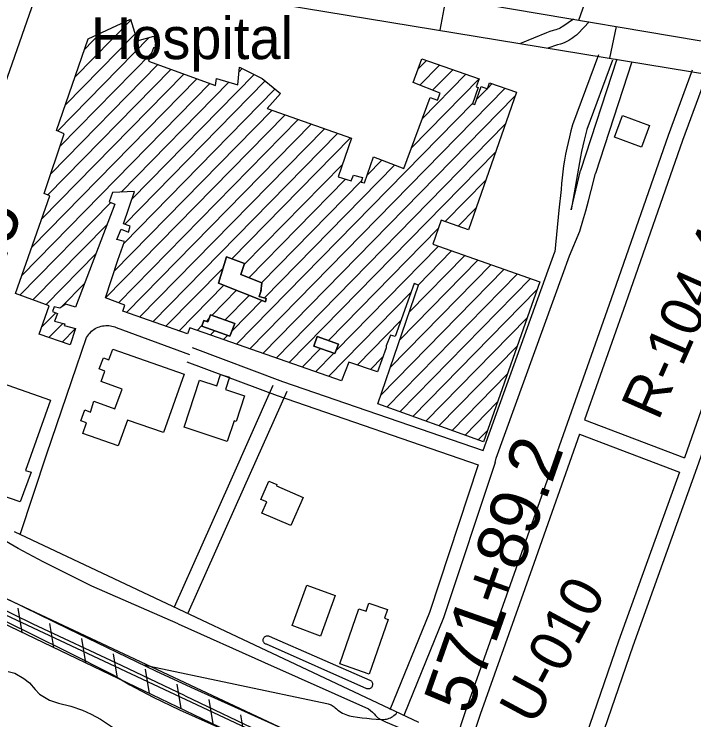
# Model space of a CAD drawing. Extents: x 3625074 to 3663148, y 511451 to 537151.
# Drawn here: x 3656409 to 3657757, y 532497 to 533898 of the extents above; entities that cross this region are included whole.
import ezdxf

# ---------------------------------------------------------------- set-up
doc = ezdxf.new("R2010")
doc.units = 0
for name, color, linetype in [('V-BLDG-IDEN', 7, 'Continuous'), ('V-BLDG-OTLN', 7, 'Continuous'), ('V-FLOD-BASE', 7, 'Continuous'), ('V-LEVE-TOET', 7, 'Continuous'), ('V-RIVR-RANG-IDEN', 7, 'Continuous'), ('V-ROAD-CNTR', 7, 'Continuous'), ('V-RRAP-FSHR', 7, 'Continuous'), ('V-SITE-VEGE', 7, 'Continuous'), ('V-SURV-IDEN', 7, 'Continuous'), ('V-SURV-LINE', 7, 'Continuous')]:
    doc.layers.add(name, color=color, linetype=linetype)

msp = doc.modelspace()

# ---------------------------------------------------------------- linework, layer by layer
at = {"layer": 'V-BLDG-OTLN'}
for p, q in [((3656529.3, 533772.6), (3656640, 533885.6)), ((3656494.6, 533665.7), (3656676.6, 533851.4)), ((3656510.3, 533717.5), (3656648.5, 533858.5)), ((3656548.2, 533827.6), (3656580.3, 533860.4)), ((3656499.1, 533634.7), (3656681.2, 533820.4)), ((3656481.2, 533580.7), (3656693.7, 533797.4)), ((3657209.9, 533788.4), (3657226.8, 533805.7)), ((3657213.8, 533756.7), (3657252.9, 533796.6)), ((3656463.2, 533490.8), (3656745.4, 533778.7)), ((3656475.3, 533538.9), (3656719.5, 533788.1)), ((3656854.8, 533783.3), (3656861.1, 533789.7)), ((3657218.3, 533689.8), (3657305, 533778.3)), ((3657239, 533746.6), (3657279, 533787.4)), ((3656443.8, 533435.4), (3656771.2, 533769.4)), ((3656628.3, 533480.8), (3656906.9, 533765)), ((3656642.3, 533530.8), (3656884.6, 533778)), ((3657196.8, 533632.2), (3657331.1, 533769.2)), ((3656424.5, 533379.9), (3656797.1, 533760.1)), ((3656620.7, 533544.4), (3656834.5, 533762.5)), ((3656876.1, 533233.5), (3657382.9, 533750.6)), ((3657348.2, 533750.9), (3657356.8, 533759.7)), ((3656626.2, 533442.8), (3656926.2, 533749)), ((3657326.6, 533728.9), (3657347, 533749.7)), ((3656902.2, 533224.4), (3657402.2, 533734.6)), ((3656850, 533242.7), (3657318.7, 533720.9)), ((3656590, 533334.5), (3656946.3, 533698)), ((3656607.3, 533387.8), (3656920.3, 533707.3)), ((3656615.5, 533324.8), (3656972.3, 533688.8)), ((3656631.6, 533305.5), (3656998.2, 533679.6)), ((3656657.7, 533296.4), (3657024.2, 533670.3)), ((3656928.3, 533215.3), (3657382.9, 533679.1)), ((3656683.8, 533287.3), (3657050.1, 533661.1)), ((3656840.9, 533411.9), (3657076.1, 533651.9)), ((3656954.3, 533206.2), (3657363.5, 533623.7)), ((3656864.9, 533400.7), (3657059.9, 533599.6)), ((3656905.2, 533334.7), (3657163.6, 533598.2)), ((3657109.1, 533578.4), (3657138, 533607.9)), ((3656874.2, 533374.5), (3657066.2, 533570.4)), ((3657263.6, 533486), (3657344.2, 533568.2)), ((3656899.6, 533364.6), (3657098, 533567.1)), ((3656420.3, 533339.9), (3656600.6, 533523.9)), ((3657289.7, 533476.9), (3657324.8, 533512.8)), ((3656446, 533330.5), (3656593.7, 533481.1)), ((3657032.3, 533250), (3657250.8, 533472.9)), ((3657047.1, 533229.4), (3657250.6, 533437.1)), ((3656471.8, 533321), (3656571.3, 533422.6)), ((3657192.6, 533306.5), (3657302.8, 533418.8)), ((3657210.1, 533360), (3657276.7, 533428)), ((3657155, 533196.6), (3657354.9, 533400.6)), ((3657173.8, 533251.5), (3657328.8, 533409.7)), ((3656709.8, 533278.2), (3656823.1, 533393.7)), ((3657136.1, 533141.7), (3657381, 533391.5)), ((3657147.8, 533117.9), (3657407, 533382.3)), ((3657173.7, 533108.6), (3657433.1, 533373.2)), ((3656502.3, 533316.4), (3656548.9, 533364)), ((3656735.9, 533269.1), (3656824.8, 533359.7)), ((3656801, 533299.8), (3656849.9, 533349.7)), ((3657032.6, 533178.9), (3657196.2, 533345.8)), ((3657199.6, 533099.3), (3657445.6, 533350.3)), ((3656826.9, 533290.5), (3656875, 533339.6)), ((3656841, 533269.1), (3656900.1, 533329.5)), ((3656463.6, 533277), (3656491.1, 533305)), ((3656789.6, 533288.1), (3656795.6, 533294.2)), ((3657089.8, 533201.6), (3657176.1, 533289.6)), ((3657225.6, 533090.1), (3657426, 533294.6)), ((3656477.7, 533255.7), (3656505.4, 533284)), ((3656771.8, 533270), (3656781.9, 533280.3)), ((3656503.8, 533246.6), (3656529.9, 533273.2)), ((3656797.9, 533260.9), (3656806.2, 533269.3)), ((3656824, 533251.8), (3656832.2, 533260.1)), ((3656980.4, 533197.1), (3657016.7, 533234.1)), ((3657251.5, 533080.8), (3657406.4, 533238.9)), ((3657006.5, 533188), (3657042.7, 533224.9)), ((3657115.9, 533192.5), (3657139.7, 533216.8)), ((3657277.4, 533071.5), (3657386.8, 533183.2)), ((3657303.3, 533062.3), (3657367.2, 533127.5)), ((3657329.2, 533053), (3657347.6, 533071.8))]:
    msp.add_line(p, q, dxfattribs=at)
for points in [[(3657451.4, 533366.8), (3657339.7, 533049.2), (3657130.1, 533124.2), (3657210.9, 533359.7), (3657202.3, 533362.9), (3657164.8, 533258.1), (3657155.4, 533260.6), (3657146.5, 533239.5), (3657146.5, 533235.5), (3657129.3, 533187.8), (3657073, 533207.4), (3657058.4, 533169.9), (3656757.3, 533275.1), (3656752.4, 533263.3), (3656624.1, 533308.2), (3656628.2, 533319.9), (3656589.9, 533334.5), (3656614.4, 533409.7), (3656627.4, 533446.4), (3656612.6, 533450.5), (3656620.7, 533470.9), (3656635.5, 533465.2), (3656638.8, 533476.9), (3656625.5, 533481.8), (3656647.6, 533545.9), (3656603.5, 533543.4), (3656597, 533525.4), (3656608.7, 533520.5), (3656530.7, 533316.4), (3656511.1, 533322.2), (3656499.3, 533314.5), (3656488.3, 533317), (3656485, 533307.6), (3656494.4, 533303.5), (3656488.7, 533288.7), (3656509.1, 533282.9), (3656508.2, 533279.8), (3656530.2, 533274), (3656519.5, 533241.2), (3656458.5, 533262.4), (3656478.1, 533318.7), (3656411.6, 533343.1), (3656479.3, 533537.1), (3656468.4, 533541.9), (3656507.6, 533660.1), (3656492.7, 533666.6), (3656555.5, 533848.8), (3656639.3, 533887.8), (3656652.9, 533844.4), (3656686, 533854.2), (3656690.5, 533832.2), (3656685, 533830.7), (3656675.2, 533804.1), (3656808.1, 533756), (3656809.9, 533770.2), (3656852.2, 533757.1), (3656855.7, 533792.4), (3656901, 533769.8), (3656936.8, 533740.3), (3656910.5, 533710.7), (3657077.9, 533651.3), (3657051.3, 533575.1), (3657077.6, 533566.8), (3657082, 533578.4), (3657099.7, 533573.7), (3657097.3, 533564.3), (3657103.7, 533562.7), (3657121.4, 533614.2), (3657181.6, 533591.4), (3657234, 533731.9), (3657248.5, 533726.9), (3657254.1, 533740.6), (3657200.3, 533762.1), (3657217.4, 533809), (3657331.6, 533769), (3657325.6, 533753.4), (3657329.6, 533751.9), (3657318.3, 533719.7), (3657322.8, 533718.2), (3657335.4, 533754), (3657347.7, 533749.5), (3657351.6, 533761.6), (3657405.1, 533742.9), (3657309.9, 533469.9), (3657256.2, 533488.6), (3657239.6, 533440.9)], [(3657669.2, 533676.5), (3657653.4, 533633.8), (3657600, 533653.6), (3657615.8, 533696.3)], [(3656907.4, 533326.6), (3656813.8, 533364.1), (3656830.1, 533416), (3656865.6, 533402.7), (3656858.2, 533380.7), (3656900.1, 533364.5), (3656898.4, 533347.4), (3656898.5, 533349.5), (3656894.7, 533337.4), (3656908.9, 533333.7)], [(3656907.4, 533326.6), (3656908.9, 533333.7), (3656894.7, 533337.4), (3656898.5, 533349.5), (3656898.4, 533347.4), (3656900.1, 533364.5), (3656858.2, 533380.7), (3656865.6, 533402.7), (3656830.1, 533416), (3656813.8, 533364.1)], [(3656846.6, 533283.5), (3656836.8, 533258.5), (3656781.1, 533278.2), (3656785.3, 533289.6), (3656792.9, 533286.9), (3656798, 533300.9)], [(3656846.6, 533283.5), (3656798, 533300.9), (3656792.9, 533286.9), (3656785.3, 533289.6), (3656781.1, 533278.2), (3656836.8, 533258.5)], [(3657051.9, 533243.1), (3657045.2, 533224), (3657003.2, 533238.8), (3657010, 533257.9)], [(3657051.9, 533243.1), (3657010, 533257.9), (3657003.2, 533238.8), (3657045.2, 533224)], [(3656604.3, 533233.1), (3656745.7, 533183), (3656705.1, 533067.2), (3656633.4, 533092.3), (3656615.1, 533041), (3656544.7, 533065.4), (3656552.2, 533086.4), (3656541, 533090.5), (3656549.1, 533112.2), (3656560.3, 533108.1), (3656567.1, 533129.8), (3656608.5, 533114.3), (3656622.7, 533153.7), (3656581.3, 533168.6), (3656588.7, 533189), (3656577.6, 533193.7), (3656585.7, 533215.4), (3656596.8, 533211.9)], [(3656866, 533140.3), (3656849.2, 533089.2), (3656844.9, 533090.6), (3656831.4, 533049.7), (3656745.8, 533077.9), (3656776.5, 533171.1), (3656810.6, 533159.9), (3656818.2, 533182.9), (3656836, 533177), (3656828, 533152.8)], [(3656480.7, 533131.9), (3656431.2, 532991.8), (3656442.4, 532989.1), (3656420.8, 532929.9), (3656258.9, 532985.5), (3656269.8, 533020.4), (3656281, 533016.3), (3656317.6, 533124.9), (3656363, 533108.6), (3656384.9, 533165.7)], [(3656982.2, 532938.8), (3656957.8, 532882.7), (3656900.2, 532907.7), (3656909.8, 532929.7), (3656898.4, 532934.6), (3656914.3, 532971), (3656930, 532964.2), (3656929, 532961.9)], [(3657045.8, 532743.8), (3657016.4, 532663.7), (3656960.1, 532684.3), (3656989.6, 532764.4)], [(3657150.5, 532696.7), (3657113.3, 532588.2), (3657054.8, 532608.3), (3657092.5, 532717.9), (3657106.9, 532713), (3657112.3, 532728.8), (3657149.4, 532716), (3657143.6, 532699.1)]]:
    msp.add_lwpolyline(points, close=True, dxfattribs=at)
at = {"layer": 'V-FLOD-BASE'}
for points in [[(3656748, 532544.9), (3656621.6, 532605.1), (3656446.6, 532687.5), (3656367.5, 532725.5), (3656334.4, 532745.5), (3656312.8, 532757.9), (3656303.3, 532762.8), (3656281.7, 532766.4), (3656234.2, 532775.6), (3656079, 532800.1), (3655927.8, 532817.8), (3655664.6, 532847.3), (3655514.1, 532867), (3655262.5, 532895.8), (3655106.6, 532917.6), (3655070, 532923.3), (3655064.5, 532920), (3655059.7, 532915.3), (3655050.9, 532911.3), (3655004, 532915.8), (3654936.8, 532912.3), (3654807.7, 532902.6), (3654680, 532890.2)], [(3656748, 532544.9), (3656908.7, 532468.5), (3657106.9, 532376.3), (3657155.5, 532352.7), (3657166.7, 532347.9), (3657260, 532312.5), (3657374.5, 532272.7), (3657622.9, 532184)]]:
    msp.add_lwpolyline(points, dxfattribs=at)
at = {"layer": 'V-LEVE-TOET'}
for points in [[(3656734.2, 532688.2), (3656563.1, 532762.4), (3656466.5, 532810.8), (3656416.5, 532837.1), (3656384.8, 532855.7), (3656369.2, 532862.6), (3656342.2, 532871), (3656303.5, 532880.9), (3656192.3, 532894.8), (3656004.5, 532916.9), (3655782.1, 532942), (3655561.7, 532967.7), (3655313.5, 532999.2), (3655163, 533025), (3655118.3, 533032.9), (3655073.6, 533040.1), (3655045.7, 533040.3), (3654950.6, 533036.4), (3654846, 533024.5), (3654778, 533016.3), (3654657.8, 533002.4)], [(3656391.6, 532693.4), (3656509.2, 532635.3), (3656605.2, 532586.9), (3656638.3, 532566.9), (3656684.2, 532542.7), (3656736.9, 532517.2)], [(3656734.2, 532688.2), (3656905.3, 532611.3), (3657111.8, 532519.1), (3657119.4, 532512.5), (3657123, 532509.5), (3657125.9, 532505.9), (3657130, 532501.7), (3657136.2, 532498.4), (3657145.3, 532493.7), (3657297, 532430.1), (3657491.9, 532358.8), (3657717, 532283.6), (3657864.8, 532239)], [(3656736.9, 532517.2), (3656830.2, 532475.3), (3656882.4, 532452.8), (3656996.1, 532397.1), (3657058.2, 532365.6), (3657078.1, 532353.6), (3657108.6, 532340.2), (3657131.5, 532329.9), (3657150.8, 532317.8), (3657163.1, 532312.4), (3657186.6, 532302.6), (3657261.8, 532274.6), (3657327.6, 532253.7), (3657375.1, 532236), (3657427.9, 532215.8), (3657476.7, 532200.5), (3657547.7, 532174.2), (3657602.4, 532156.4), (3657679.9, 532134.8), (3657821.5, 532089.3)]]:
    msp.add_lwpolyline(points, dxfattribs=at)
at = {"layer": 'V-ROAD-CNTR'}
for p, q in [((3657265, 533930.2), (3657253, 533865.7)), ((3657603.2, 533873), (3657589.7, 533810.4)), ((3657604.3, 533808), (3657532.6, 533587.5)), ((3657634.2, 533803), (3657562.1, 533581.3)), ((3656766.7, 532559.2), (3656986.7, 532460.2))]:
    msp.add_line(p, q, dxfattribs=at)
for points in [[(3657528.7, 533885.6), (3657613.7, 534125.6), (3657631.3, 534165.2), (3657645.3, 534190.4), (3657670.3, 534208.6), (3657702.3, 534226.8), (3657745.1, 534248.7), (3657770, 534270.5), (3657787.7, 534295.8), (3657822.6, 534389.3), (3657895.8, 534587.2), (3657923.7, 534669.9), (3657923.5, 534691.4), (3657916, 534720), (3657901.4, 534752.1), (3657861.4, 534809.1)], [(3656100.7, 532930.1), (3656685, 534602.8)], [(3656090.2, 534129), (3658081.3, 533792.2), (3658323.2, 533752.9)], [(3656008.4, 534070.3), (3658342.8, 533686.6)], [(3657518.2, 533887.4), (3657497.1, 533873), (3657494.5, 533871.5), (3657491.9, 533870.1), (3657489.2, 533868.8), (3657486.4, 533867.7), (3657483.6, 533866.7), (3657477.8, 533865.1), (3657471.2, 533863), (3657464.8, 533860.6), (3657413.4, 533839.3)], [(3657549.4, 533882.1), (3657527.5, 533859.2), (3657524.2, 533856), (3657520.7, 533853.1), (3657517, 533850.3), (3657513.2, 533847.7), (3657509.3, 533845.4), (3657505.3, 533843.2), (3657501.1, 533841.3), (3657496.9, 533839.6), (3657492.5, 533838.1), (3657486.4, 533836.4), (3657467.8, 533830.4)], [(3657568, 533816.8), (3657516.6, 533677.8), (3657513.3, 533666), (3657510.3, 533654.5), (3657507.6, 533643), (3657505.1, 533631.5), (3657502.8, 533619.9), (3657500.7, 533608.2), (3657498.9, 533596.5), (3657497.3, 533584.8), (3657495.9, 533573.1), (3657494.8, 533561.3), (3657493.9, 533549.9), (3657489.5, 533508.4), (3657481.2, 533425.9)], [(3657596.1, 533806.4), (3657545.1, 533668.5), (3657542.2, 533658.2), (3657539.4, 533647.3), (3657536.8, 533636.4), (3657534.4, 533625.4), (3657532.3, 533614.4), (3657513.7, 533509.3)], [(3657753.9, 533786.2), (3657706.5, 533657.1), (3657593.1, 533332.6), (3657506, 533085.7), (3657411.4, 532817.6), (3657304.8, 532517.4), (3657284.5, 532455.1)], [(3657782, 533775.9), (3657734.7, 533647), (3657621.4, 533322.7), (3657540.2, 533092.4)], [(3658023.9, 533736.4), (3657953.5, 533535), (3657846.3, 533233.9), (3657763.3, 532997.3), (3657636.2, 532643.3), (3657564.7, 532435.8), (3657539.6, 532364.4)], [(3657995.6, 533746.3), (3657925.2, 533545), (3657818.1, 533243.9), (3657738.5, 533017.2)], [(3657513.7, 533509.3), (3657532.6, 533587.5)], [(3657362.7, 533008.3), (3657364.9, 533016.5), (3657496.4, 533379.4), (3657510.2, 533418), (3657530.8, 533467.1), (3657537, 533487.6), (3657542.7, 533507.5), (3657548.2, 533527.4), (3657553.5, 533547.4), (3657562.1, 533581.3)], [(3656762, 533236), (3656940.8, 533169), (3657339.4, 533032), (3657468.1, 533389.5), (3657481.2, 533425.9)], [(3656420.8, 532865.2), (3656473.6, 533025.3), (3656532.1, 533197.5), (3656552.5, 533256.3), (3656554.1, 533258.9), (3656555.9, 533261.5), (3656557.8, 533263.9), (3656559.9, 533266.2), (3656562.1, 533268.3), (3656564.5, 533270.3), (3656567, 533272.1), (3656569.7, 533273.7), (3656572.4, 533275.2), (3656575.2, 533276.5), (3656578.1, 533277.5), (3656581.1, 533278.4), (3656584.1, 533279.1), (3656587.2, 533279.5), (3656590.3, 533279.8), (3656593.4, 533279.9), (3656596.5, 533279.7), (3656599.6, 533279.3), (3656602.6, 533278.7), (3656605.6, 533278), (3656608.5, 533277), (3656611.4, 533275.8), (3656756.7, 533222)], [(3656751.4, 533207.9), (3656930.6, 533140.8), (3657329.6, 533003.6)], [(3656922.1, 533161), (3656835.9, 532967.1), (3656725.9, 532721.1)], [(3656949.5, 533148.8), (3656863.3, 532954.8), (3656753.3, 532708.8)], [(3657540.2, 533092.4), (3657738.5, 533017.2)], [(3657530.2, 533064.1), (3657439.7, 532807.6), (3657333.2, 532507.8), (3657313, 532445.9)], [(3657530.2, 533064.1), (3657728.5, 532988.9)], [(3657362.7, 533008.3), (3657260.6, 532700), (3657182.1, 532506.1)], [(3657329.6, 533003.6), (3657232.5, 532710.4), (3657154.3, 532517.4)], [(3657728.5, 532988.9), (3657607.9, 532653.3), (3657536.4, 532445.7), (3657511.3, 532374.3)], [(3656408.6, 532870.9), (3657211.1, 532492.8)], [(3656399, 532735.3), (3656515, 532678.6), (3656690.3, 532594.3), (3656766.7, 532559.2)], [(3656665.1, 532606.4), (3657029.2, 532529.5), (3657031.5, 532529.2), (3657033.7, 532528.6), (3657035.8, 532527.9), (3657037.9, 532526.9), (3657039.9, 532525.8), (3657041.9, 532524.5), (3657043.6, 532523.1), (3657045.3, 532521.4), (3657048, 532519), (3657050.9, 532516.7), (3657053.9, 532514.6), (3657057, 532512.6), (3657060.2, 532510.9), (3657063.5, 532509.2), (3657066.8, 532507.8), (3657070.3, 532506.6), (3657073.8, 532505.5), (3657077.4, 532504.7), (3657081, 532504)], [(3657081, 532504), (3657090.1, 532502.7), (3657099.3, 532501.5), (3657108.5, 532500.5), (3657117.7, 532499.6), (3657127, 532498.9), (3657136.2, 532498.4)], [(3657136.2, 532498.4), (3657139, 532498.2), (3657141.8, 532498.3), (3657144.6, 532498.5), (3657147.3, 532499), (3657150, 532499.6), (3657152.6, 532500.5), (3657155.2, 532501.6), (3657157.6, 532502.8), (3657160, 532504.3), (3657162.3, 532505.9), (3657164.4, 532507.7), (3657166.4, 532509.6), (3657168.2, 532511.7)]]:
    msp.add_lwpolyline(points, dxfattribs=at)
at = {"layer": 'V-RRAP-FSHR'}
for p, q in [((3656424.5, 532670.9), (3656416.5, 532719.1)), ((3656487.6, 532640.7), (3656479.7, 532688.8)), ((3656550.8, 532610.4), (3656542.8, 532658.6)), ((3656613.9, 532580.2), (3656605.9, 532628.3)), ((3656677, 532549.9), (3656669.1, 532598.1)), ((3656740.2, 532519.7), (3656732.2, 532567.9)), ((3656803.3, 532489.4), (3656795.3, 532537.6)), ((3656866.4, 532459.2), (3656858.4, 532507.4))]:
    msp.add_line(p, q, dxfattribs=at)
msp.add_lwpolyline([(3653263.9, 532465.4), (3653277.2, 532438.8), (3653888.9, 532596.3), (3653915.2, 532608), (3653931.9, 532620.1), (3653972.9, 532670), (3654006.1, 532698.7), (3654022.7, 532699.2), (3654586, 532844.6), (3654665.1, 532860.8), (3654745.8, 532870.4), (3654901.6, 532875.9), (3655076.9, 532881.8), (3655473.9, 532844.2), (3656238.9, 532754.4), (3656275.2, 532717.3), (3656350.5, 532706.4), (3657062.2, 532365.4), (3657067.9, 532383.8)], dxfattribs=at)
at = {"layer": 'V-SITE-VEGE'}
msp.add_lwpolyline([(3657114.5, 532576.2), (3657115.7, 532575.6), (3657116.8, 532574.7), (3657117.7, 532573.8), (3657118.5, 532572.6), (3657119.1, 532571.4), (3657119.6, 532570.1), (3657119.8, 532568.8), (3657119.9, 532567.4), (3657119.7, 532566), (3657119.3, 532564.7), (3657118.8, 532563.5), (3657118, 532562.3), (3657117.1, 532561.3), (3657116.1, 532560.4), (3657114.9, 532559.7), (3657113.7, 532559.1), (3657112.3, 532558.7), (3657111, 532558.6), (3657109.6, 532558.6), (3657108.2, 532558.9), (3656909.3, 532647.4), (3656908, 532647.8), (3656906.8, 532648.4), (3656905.7, 532649.1), (3656904.8, 532650.1), (3656904, 532651.2), (3656903.4, 532652.3), (3656903, 532653.6), (3656902.8, 532654.9), (3656902.7, 532656.3), (3656902.9, 532657.6), (3656903.3, 532658.8), (3656903.9, 532660), (3656904.7, 532661.1), (3656905.6, 532662.1), (3656906.7, 532662.9), (3656907.9, 532663.5), (3656909.1, 532663.9), (3656910.4, 532664.2), (3656911.8, 532664.2), (3656913.1, 532664), (3656914.4, 532663.6)], close=True, dxfattribs=at)
for points in [[(3656397, 532593.1), (3656410, 532590.2), (3656427.6, 532579.2), (3656439.1, 532570.9), (3656450.5, 532557.9), (3656459.3, 532548.3), (3656478.9, 532536.5), (3656496.5, 532530.2), (3656521, 532524.5), (3656544.1, 532516.8), (3656561.7, 532508.5)], [(3656561.7, 532508.5), (3656580, 532498.8), (3656605.7, 532481.6)]]:
    msp.add_lwpolyline(points, dxfattribs=at)
at = {"layer": 'V-SURV-LINE'}
for points in [[(3656296, 532782.8), (3657163.8, 532375.6)], [(3657151.1, 532348.4), (3656283.2, 532755.7)]]:
    msp.add_lwpolyline(points, dxfattribs=at)

# ---------------------------------------------------------------- texts
at = {"layer": 'V-BLDG-IDEN'}
msp.add_text('Hospital', height=83, dxfattribs=at).set_placement((3656560.9, 533808.4))
at = {"layer": 'V-RIVR-RANG-IDEN'}
for s, rotation, p in [('R-104.4', 66.1731, (3657686.6, 533089.2)), ('U-010', 61.7213, (3657440.8, 532483.8))]:
    msp.add_text(s, height=83, rotation=rotation, dxfattribs=at).set_placement(p)
at = {"layer": 'V-SURV-IDEN'}
for s, rotation, p in [('561+90.5', 70.2115, (3656235.9, 532977.6)), ('571+89.2', 70.6078, (3657313.4, 532504.9))]:
    msp.add_text(s, height=100, rotation=rotation, dxfattribs=at).set_placement(p)

doc.saveas('drawing.dxf')
